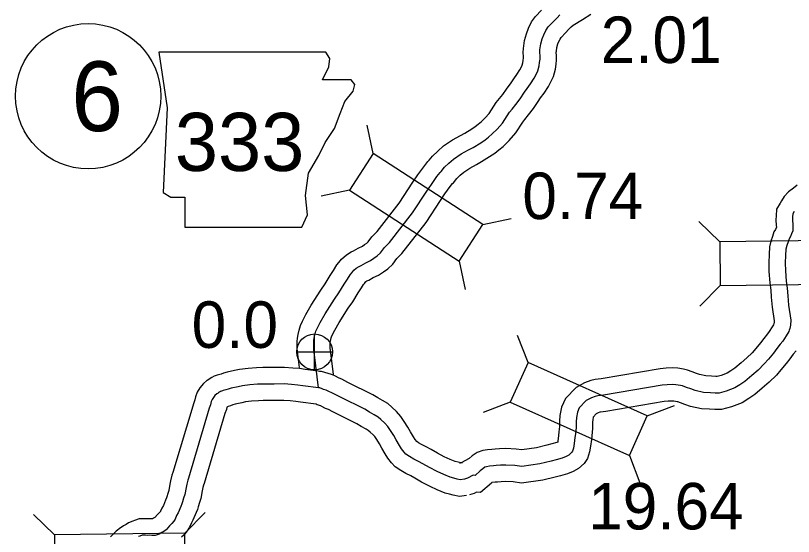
# Model space of a CAD drawing. Extents: x -83719 to 153526, y -11835 to 11446.
# Drawn here: x 14040.3 to 14276.1, y -2338.3 to -2180.5 of the extents above; entities that cross this region are included whole.
import ezdxf

# ---------------------------------------------------------------- set-up
doc = ezdxf.new("R2010")
doc.units = 0
for name, color, linetype in [('Level 10', 7, 'Continuous'), ('Level 11', 7, 'Continuous'), ('Level 20', 7, 'Continuous'), ('Level 21', 7, 'Continuous'), ('Level 25', 7, 'Continuous'), ('Level 26', 7, 'Continuous'), ('Level 27', 7, 'Continuous'), ('Level 58', 7, 'Continuous'), ('Level 59', 7, 'Continuous')]:
    doc.layers.add(name, color=color, linetype=linetype)

msp = doc.modelspace()

# ---------------------------------------------------------------- linework, layer by layer
at = {"layer": 'Level 10'}
for points in [[(14126.39, -2287.2), (14126.01, -2283.96), (14125.78, -2282.28), (14125.71, -2281.26), (14125.69, -2279.29), (14125.75, -2278.31), (14125.98, -2277.12), (14126.27, -2275.84), (14126.64, -2274.4), (14127.27, -2273.09), (14128.31, -2271.06), (14129.93, -2268.31), (14132.84, -2263.71), (14134.17, -2261.78), (14135.72, -2259.28), (14136.66, -2257.77), (14137.75, -2256.01), (14138.34, -2255.35), (14139.12, -2254.29), (14140.65, -2252.98), (14142.06, -2252.11), (14142.79, -2251.77), (14144.16, -2250.98), (14145.46, -2250.39), (14146.14, -2249.94), (14146.8, -2249.47), (14147.22, -2249.08), (14148.34, -2247.57), (14149.93, -2245.98), (14156.61, -2237.42), (14160.79, -2230.97), (14162.3, -2228.78), (14164.04, -2226.36), (14165.29, -2224.72), (14165.72, -2224.33), (14166.7, -2223.12), (14168.28, -2221.59), (14170.04, -2220.03), (14172.78, -2218.2), (14175.17, -2216.88), (14176.48, -2216.14), (14178.63, -2214.84), (14179.68, -2214.14), (14180.55, -2213.44), (14181.53, -2212.65), (14182.69, -2211.55), (14183.84, -2210.17), (14185.98, -2206.86), (14186.97, -2205.68), (14187.98, -2204.42), (14189.18, -2202.85), (14190.51, -2200.91), (14191.31, -2199.73), (14192.31, -2198.37), (14193.2, -2197.03), (14193.7, -2196.05), (14193.93, -2195.54), (14194.13, -2194.85), (14194.2, -2194.15), (14194.3, -2193.34), (14194.31, -2192.98), (14194.23, -2191.77), (14194.27, -2190.48), (14194.6, -2188.09), (14195.2, -2186.03), (14195.81, -2184.35), (14196.76, -2182.49), (14197.93, -2180.81), (14199.71, -2178.95)], [(14136.69, -2289.29), (14135.93, -2282.68), (14135.73, -2281.28), (14135.71, -2280.9), (14135.7, -2279.56), (14135.77, -2279.16), (14136, -2278.16), (14136.07, -2277.85), (14136.22, -2277.55), (14137.08, -2275.88), (14138.46, -2273.52), (14141.18, -2269.22), (14142.54, -2267.25), (14144.2, -2264.56), (14145.16, -2263.05), (14145.77, -2262.05), (14146.1, -2261.68), (14146.51, -2261.13), (14146.56, -2261.08), (14146.81, -2260.93), (14147.4, -2260.65), (14148.75, -2259.88), (14150.3, -2259.17), (14151.8, -2258.19), (14153.13, -2257.23), (14154.69, -2255.8), (14155.93, -2254.13), (14157.44, -2252.61), (14164.76, -2243.23), (14169.1, -2236.54), (14170.47, -2234.55), (14172.08, -2232.32), (14172.73, -2231.46), (14173.03, -2231.18), (14174.09, -2229.89), (14175.08, -2228.92), (14176.16, -2227.97), (14177.99, -2226.74), (14180.04, -2225.61), (14181.51, -2224.78), (14183.99, -2223.28), (14185.6, -2222.21), (14186.84, -2221.22), (14188.11, -2220.18), (14189.98, -2218.43), (14191.92, -2216.1), (14194.04, -2212.81), (14194.7, -2212.03), (14195.85, -2210.59), (14197.28, -2208.72), (14198.77, -2206.55), (14199.48, -2205.51), (14200.51, -2204.1), (14201.85, -2202.07), (14202.72, -2200.37), (14203.34, -2198.99), (14203.98, -2196.8), (14204.14, -2195.29), (14204.28, -2194.09), (14204.32, -2192.78), (14204.24, -2191.59), (14204.25, -2191.33), (14204.41, -2190.18), (14204.71, -2189.14), (14205, -2188.35), (14205.36, -2187.65), (14205.69, -2187.17), (14207.01, -2185.79), (14208.02, -2184.69), (14208.76, -2183.99), (14209.36, -2183.44), (14212.19, -2181.71), (14214.69, -2180.17)], [(14277.22, -2231.9), (14276.09, -2232.84), (14274.6, -2233.91), (14273.33, -2235.35), (14272.46, -2236.66), (14272.05, -2237.34), (14271.01, -2239.15), (14270.88, -2241.25), (14270.81, -2242.45), (14270.91, -2244.14), (14270.93, -2244.65), (14270.69, -2245.3), (14270.22, -2246.06), (14269.76, -2247.47), (14269.25, -2248.86), (14268.89, -2250.61), (14268.71, -2252.91), (14268.63, -2255.37), (14268.67, -2258.04), (14268.93, -2261.53), (14269.22, -2263.68), (14269.4, -2265.89), (14269.65, -2268.9), (14270.29, -2273.04), (14270.26, -2273.59), (14270.19, -2273.85), (14270.05, -2274.25), (14269.67, -2274.84), (14268.79, -2276.23), (14268.2, -2276.94), (14267.11, -2278.38), (14266.11, -2279.66), (14264.68, -2281.42), (14263.59, -2282.69), (14262.03, -2284.26), (14260.24, -2285.75), (14258.33, -2287.37), (14257.11, -2288.19), (14256.05, -2288.85), (14254.2, -2289.58), (14252.95, -2289.9), (14252.6, -2289.91), (14251.32, -2289.8), (14249.53, -2289.71), (14247.68, -2289.32), (14246.69, -2288.97), (14245.4, -2288.48), (14243.97, -2287.96), (14242.83, -2287.68), (14241.07, -2287.4), (14239.4, -2287.27), (14237.52, -2287.38), (14235.67, -2287.52), (14217.8, -2290.58), (14216.03, -2290.81), (14214.7, -2291.06), (14212.76, -2291.78), (14210.21, -2293.18), (14207, -2296.52), (14205.82, -2299.17), (14205.35, -2301.71), (14205.23, -2303.44), (14205.25, -2305.03), (14205.04, -2306.64), (14204.92, -2307.74), (14204.69, -2309.48), (14204.65, -2309.77), (14204.35, -2309.89), (14202.92, -2310.29), (14201.4, -2310.69), (14198.26, -2311.46), (14193.76, -2312.09), (14192.1, -2311.84), (14188.95, -2311.72), (14187.06, -2311.78), (14185.66, -2311.88), (14184.64, -2311.96), (14183.36, -2312.12), (14181.98, -2312.29), (14180.28, -2312.85), (14178.75, -2313.92), (14177.86, -2314.75), (14175.4, -2316.05), (14174.84, -2316.23)], [(14276.9, -2282.11), (14276.04, -2283.15), (14275.04, -2284.48), (14273.93, -2285.89), (14272.34, -2287.84), (14270.93, -2289.48), (14268.8, -2291.63), (14266.68, -2293.39), (14264.37, -2295.36), (14262.55, -2296.58), (14260.56, -2297.83), (14257.3, -2299.1), (14254.29, -2299.89), (14252.24, -2299.91), (14250.65, -2299.78), (14248.23, -2299.66), (14244.93, -2298.97), (14243.24, -2298.35), (14241.92, -2297.86), (14241.07, -2297.54), (14240.88, -2297.5), (14239.9, -2297.34), (14239.29, -2297.3), (14238.17, -2297.36), (14236.89, -2297.45), (14219.28, -2300.48), (14217.58, -2300.69), (14217.39, -2300.73), (14216.94, -2300.9), (14216.36, -2301.21), (14215.43, -2302.18), (14215.28, -2302.98), (14215.23, -2303.72), (14215.25, -2305.61), (14214.97, -2307.82), (14214.85, -2308.93), (14214.59, -2310.93), (14214.3, -2312.69), (14213.69, -2314.67), (14212.67, -2316.18), (14210.99, -2317.76), (14209.37, -2318.63), (14207.63, -2319.36), (14205.53, -2319.94), (14203.86, -2320.38), (14200.15, -2321.29), (14193.73, -2322.19), (14191.18, -2321.82), (14188.92, -2321.73), (14187.54, -2321.77), (14186.42, -2321.85), (14185.7, -2321.91), (14184.72, -2322.03), (14184.54, -2322.2), (14181.29, -2325.03), (14180.03, -2324.91), (14179.29, -2325.3), (14177.92, -2325.74)], [(14175.8, -2316.02), (14175.32, -2316.07), (14174.45, -2315.81), (14173.61, -2315.62), (14172.09, -2314.99), (14170.28, -2314.19), (14168.19, -2313.1), (14166.27, -2312.01), (14164.82, -2311.17), (14163.35, -2310.46), (14162.42, -2309.92), (14161.95, -2309.6), (14161.92, -2309.56), (14161.42, -2308.93), (14160.98, -2308.2), (14160.07, -2306.65), (14159.27, -2305.19), (14158.16, -2303.46), (14157.15, -2301.98), (14155.81, -2300.43), (14154.4, -2299.21), (14153.16, -2298.09), (14151.54, -2297.16), (14150.16, -2296.38), (14148.61, -2295.42), (14141.06, -2291.65), (14139.25, -2290.7), (14138.39, -2290.38), (14137.09, -2289.7), (14136.05, -2289.31), (14133.03, -2288.38), (14132.45, -2288.35)], [(14176.96, -2325.95), (14174.92, -2326.19), (14172.95, -2325.8), (14171.89, -2325.49), (14170.53, -2325.17), (14168.16, -2324.18), (14165.95, -2323.21), (14163.4, -2321.88), (14161.3, -2320.68), (14160.13, -2320.01), (14158.64, -2319.29), (14157.09, -2318.38), (14155.34, -2317.19), (14154.29, -2316.03), (14153.16, -2314.61), (14152.37, -2313.28), (14151.38, -2311.58), (14150.68, -2310.32), (14149.82, -2308.99), (14149.2, -2308.08), (14148.71, -2307.51), (14147.77, -2306.69), (14147.25, -2306.23), (14146.59, -2305.84), (14145.08, -2304.99), (14143.75, -2304.17), (14136.53, -2300.56), (14135.19, -2299.86), (14134.3, -2299.53), (14132.99, -2298.84), (14132.82, -2298.78), (14131.7, -2298.44), (14131.47, -2298.3)]]:
    msp.add_lwpolyline(points, dxfattribs=at)
at = {"layer": 'Level 11'}
for points in [[(14132.81, -2288.38), (14128.1, -2287.73), (14126.42, -2287.5), (14124.37, -2287.31), (14121.88, -2287.11), (14118.67, -2287.18), (14115.28, -2287.15), (14113.38, -2287.21), (14110.84, -2287.43), (14108.22, -2287.73), (14106.69, -2288.1), (14104.47, -2288.58), (14103.4, -2288.88), (14102.6, -2289.13), (14101.88, -2289.33), (14101.4, -2289.48), (14100.56, -2289.81), (14099.79, -2290.13), (14098.37, -2291.05), (14098.24, -2291.22), (14097.24, -2292.01), (14096.16, -2293.34), (14095.4, -2294.62), (14094.87, -2296), (14094.64, -2296.94), (14094.31, -2297.82), (14088.03, -2318.97), (14087.71, -2319.75), (14087.32, -2321.47), (14087.12, -2322.5), (14086.73, -2324.4), (14086.45, -2325.32), (14086.17, -2326.36), (14086.06, -2326.66), (14085.79, -2327.37), (14085.12, -2328.95), (14084.68, -2329.73), (14084.28, -2330.64), (14084.22, -2330.72), (14083.96, -2331.06), (14083.3, -2331.68), (14082.56, -2332.58), (14082.51, -2332.61), (14082.18, -2332.78), (14081.78, -2333.03), (14081.7, -2333.03), (14081.06, -2332.98), (14080.34, -2332.99), (14079.87, -2332.96), (14079.16, -2332.97), (14077.78, -2332.98), (14076.4, -2333.48), (14075.82, -2333.67), (14074.59, -2334.2), (14073.86, -2334.68), (14073.02, -2335.15), (14071.71, -2336.02), (14071.23, -2336.44), (14070.78, -2336.75), (14070.04, -2337.51), (14069.12, -2338.45)], [(14131.44, -2298.29), (14126.73, -2297.64), (14125.27, -2297.44), (14123.51, -2297.27), (14121.59, -2297.12), (14118.74, -2297.18), (14115.39, -2297.16), (14113.95, -2297.2), (14111.83, -2297.38), (14109.99, -2297.59), (14108.92, -2297.85), (14106.88, -2298.29), (14106.22, -2298.48), (14105.43, -2298.72), (14104.73, -2298.92), (14104.4, -2299.13), (14104.22, -2299.9), (14103.78, -2301.04), (14097.48, -2322.28), (14097.28, -2322.78), (14097.1, -2323.54), (14096.92, -2324.46), (14096.43, -2326.85), (14096.07, -2328.07), (14095.71, -2329.38), (14095.43, -2330.16), (14095.06, -2331.12), (14094.1, -2333.38), (14093.63, -2334.21), (14093.05, -2335.52), (14092.32, -2336.58), (14091.4, -2337.79), (14090.61, -2338.53)]]:
    msp.add_lwpolyline(points, dxfattribs=at)
at = {"layer": 'Level 20'}
for p, q in [((14148.76, -2222.32), (14146.93, -2213.71)), ((14141.58, -2233.39), (14132.97, -2235.23)), ((14181.99, -2243.86), (14190.59, -2242.03)), ((14253.76, -2249.09), (14247.46, -2242.94)), ((14174.81, -2254.94), (14176.64, -2263.54)), ((14253.91, -2262.29), (14247.77, -2268.58)), ((14195.66, -2285.63), (14192.51, -2277.41)), ((14190.28, -2297.68), (14182.06, -2300.83)), ((14231.82, -2301.77), (14240.04, -2298.62)), ((14226.44, -2313.82), (14229.58, -2322.04)), ((14052.08, -2337.8), (14045.78, -2331.65)), ((14091.67, -2337.33), (14097.82, -2331.04))]:
    msp.add_line(p, q, dxfattribs=at)
for points in [[(14181.99, -2243.86), (14148.76, -2222.32), (14141.58, -2233.39), (14174.81, -2254.94)], [(14253.91, -2262.29), (14293.51, -2261.82), (14293.36, -2248.62), (14253.76, -2249.09)], [(14190.28, -2297.68), (14226.44, -2313.82), (14231.82, -2301.77), (14195.66, -2285.63)], [(14052.23, -2351), (14091.83, -2350.53), (14091.67, -2337.33), (14052.08, -2337.8)]]:
    msp.add_lwpolyline(points, close=True, dxfattribs=at)
at = {"layer": 'Level 21'}
msp.add_lwpolyline([(14083.7, -2191.6), (14086.24, -2208.52), (14085.11, -2234.17), (14087.37, -2235.58), (14091.6, -2235.58), (14091.6, -2244.61), (14127.12, -2244.61), (14128.82, -2240.94), (14128.25, -2235.02), (14129.1, -2228.25), (14132.2, -2222.9), (14134.17, -2218.95), (14136.99, -2214.72), (14138.69, -2210.21), (14140.1, -2206.54), (14142.63, -2203.44), (14143.2, -2201.47), (14142.07, -2200.06), (14133.33, -2200.06), (14135.3, -2196.11), (14135.58, -2193.57), (14134.41, -2191.62)], close=True, dxfattribs=at)
at = {"layer": 'Level 26'}
for p, q in [((14130.96, -2287.83), (14130.96, -2277)), ((14125.54, -2282.42), (14136.38, -2282.42))]:
    msp.add_line(p, q, dxfattribs=at)
msp.add_circle((14130.96, -2282.42), 5.42, dxfattribs=at)
at = {"layer": 'Level 27'}
msp.add_circle((14062.32, -2204.98), 22, dxfattribs=at)
at = {"layer": 'Level 59'}
for points in [[(14132.12, -2293.34), (14130.97, -2283.32), (14130.75, -2281.78), (14130.71, -2281.08), (14130.69, -2279.41), (14130.72, -2278.94), (14130.88, -2278.14), (14131.13, -2277), (14131.35, -2276.13), (14131.75, -2275.32), (14132.69, -2273.47), (14134.2, -2270.91), (14137.01, -2266.47), (14138.36, -2264.51), (14139.96, -2261.92), (14140.91, -2260.41), (14141.76, -2259.03), (14142.22, -2258.52), (14142.81, -2257.71), (14143.6, -2257.03), (14144.43, -2256.52), (14145.1, -2256.21), (14146.45, -2255.43), (14147.88, -2254.78), (14148.97, -2254.06), (14149.96, -2253.35), (14150.95, -2252.44), (14152.14, -2250.85), (14153.69, -2249.29), (14160.68, -2240.32), (14164.94, -2233.76), (14166.39, -2231.67), (14168.06, -2229.34), (14169.01, -2228.09), (14169.38, -2227.75), (14170.39, -2226.51), (14171.68, -2225.25), (14173.1, -2224), (14175.38, -2222.47), (14177.6, -2221.24), (14179, -2220.46), (14181.31, -2219.06), (14182.64, -2218.18), (14183.7, -2217.33), (14184.82, -2216.41), (14186.34, -2214.99), (14187.88, -2213.13), (14190.01, -2209.83), (14190.83, -2208.86), (14191.92, -2207.51), (14193.23, -2205.79), (14194.64, -2203.73), (14195.4, -2202.62), (14196.41, -2201.24), (14197.53, -2199.55), (14198.21, -2198.21), (14198.63, -2197.27), (14199.05, -2195.82), (14199.17, -2194.72), (14199.29, -2193.71), (14199.32, -2192.88), (14199.24, -2191.68), (14199.26, -2190.91), (14199.51, -2189.13), (14199.95, -2187.59), (14200.41, -2186.35), (14201.06, -2185.07), (14201.81, -2183.99), (14203.36, -2182.37), (14204.45, -2181.19), (14205.34, -2180.34)], [(14276.35, -2239.88), (14275.93, -2240.62), (14275.87, -2241.56), (14275.82, -2242.46), (14275.9, -2243.9), (14275.95, -2245.13), (14275.96, -2245.73), (14275.5, -2246.71), (14275.21, -2247.51), (14274.78, -2248.19), (14274.49, -2249.09), (14274.07, -2250.23), (14273.85, -2251.31), (14273.71, -2253.18), (14273.63, -2255.42), (14273.66, -2257.83), (14273.9, -2261), (14274.19, -2263.14), (14274.39, -2265.48), (14274.62, -2268.31), (14275.31, -2272.79), (14275.23, -2274.36), (14274.97, -2275.33), (14274.78, -2275.87), (14274.68, -2276.27), (14273.9, -2277.52), (14272.85, -2279.17), (14272.12, -2280.04), (14271.07, -2281.43), (14270.02, -2282.78), (14268.51, -2284.63), (14267.26, -2286.08), (14265.41, -2287.94), (14263.46, -2289.57), (14261.35, -2291.37), (14259.83, -2292.39), (14258.31, -2293.34), (14255.75, -2294.34), (14253.62, -2294.9), (14252.42, -2294.91), (14250.98, -2294.79), (14248.88, -2294.68), (14246.31, -2294.14), (14244.97, -2293.66), (14243.66, -2293.17), (14242.52, -2292.75), (14241.85, -2292.59), (14240.48, -2292.37), (14239.35, -2292.28), (14237.85, -2292.37), (14236.28, -2292.49), (14218.54, -2295.53), (14216.81, -2295.75), (14216.04, -2295.89), (14214.85, -2296.34), (14213.29, -2297.19), (14211.21, -2299.36), (14210.63, -2300.67), (14210.31, -2302.34), (14210.23, -2303.58), (14210.25, -2305.32), (14210, -2307.23), (14209.88, -2308.33), (14209.64, -2310.21), (14209.42, -2311.55), (14209.13, -2312.49), (14208.84, -2312.92), (14208.05, -2313.67), (14207.22, -2314.11), (14205.99, -2314.63), (14204.23, -2315.12), (14202.63, -2315.54), (14199.21, -2316.38), (14193.74, -2317.14), (14191.64, -2316.83), (14188.94, -2316.73), (14187.3, -2316.78), (14186.04, -2316.86), (14185.17, -2316.94), (14183.97, -2317.08), (14183.07, -2317.2), (14182.54, -2317.37), (14181.91, -2317.81), (14181.19, -2318.49), (14179.63, -2319.84), (14179.03, -2319.78), (14177.34, -2320.67), (14176.38, -2320.98)], [(14132.12, -2293.34), (14127.41, -2292.69), (14125.84, -2292.47), (14123.94, -2292.29), (14121.74, -2292.12), (14118.7, -2292.18), (14115.33, -2292.16), (14113.67, -2292.21), (14111.33, -2292.4), (14109.1, -2292.66), (14107.81, -2292.98), (14105.68, -2293.44), (14104.81, -2293.68), (14104.01, -2293.92), (14103.28, -2294.13), (14103.05, -2294.2), (14102.45, -2294.44), (14102.12, -2294.58), (14101.86, -2294.75), (14101.76, -2294.88), (14101.49, -2295.05), (14101.33, -2295.16), (14100.77, -2295.6), (14100.27, -2296.2), (14099.91, -2296.81), (14099.65, -2297.48), (14099.43, -2298.42), (14099.04, -2299.43), (14092.76, -2320.63), (14092.5, -2321.27), (14092.21, -2322.51), (14092.02, -2323.48), (14091.58, -2325.62), (14091.26, -2326.7), (14090.94, -2327.87), (14090.75, -2328.41), (14090.42, -2329.25), (14089.61, -2331.16), (14089.15, -2331.97), (14088.67, -2333.08), (14088.27, -2333.65), (14087.68, -2334.43), (14086.96, -2335.1), (14085.94, -2336.35), (14085.67, -2336.56), (14084.91, -2337), (14084.64, -2337.14), (14083.82, -2337.65), (14083.22, -2337.85), (14082.59, -2337.99), (14081.62, -2338.04), (14080.89, -2337.98), (14080.22, -2337.99), (14079.75, -2337.96), (14079.22, -2337.97), (14078.68, -2337.97), (14078.02, -2338.21), (14077.59, -2338.35)], [(14176.38, -2320.98), (14175.11, -2321.13), (14174.14, -2320.94), (14173.17, -2320.65), (14172.07, -2320.4), (14170.13, -2319.58), (14168.11, -2318.7), (14165.8, -2317.49), (14163.78, -2316.34), (14162.47, -2315.59), (14161, -2314.87), (14159.75, -2314.15), (14158.64, -2313.39), (14158.1, -2312.8), (14157.29, -2311.77), (14156.68, -2310.74), (14155.73, -2309.11), (14154.98, -2307.75), (14153.99, -2306.23), (14153.18, -2305.03), (14152.26, -2303.97), (14151.08, -2302.95), (14150.21, -2302.16), (14149.07, -2301.5), (14147.62, -2300.68), (14146.18, -2299.8), (14138.8, -2296.1), (14137.22, -2295.28), (14136.35, -2294.96), (14135.04, -2294.27), (14134.43, -2294.04), (14133.7, -2293.82), (14133.3, -2293.59), (14132.56, -2293.36), (14132.12, -2293.34)]]:
    msp.add_lwpolyline(points, dxfattribs=at)

# ---------------------------------------------------------------- texts
at = {"layer": 'Level 21'}
msp.add_text('333', height=17.6, dxfattribs=at).set_placement((14088.59, -2227.61))
at = {"layer": 'Level 25'}
for s, p in [('2.01', (14217.7, -2194.91)), ('0.0', (14093.7, -2281.21))]:
    msp.add_text(s, height=14.08, dxfattribs=at).set_placement(p)
at = {"layer": 'Level 27'}
msp.add_text('6', height=21.12, dxfattribs=at).set_placement((14057.2, -2215.54))
at = {"layer": 'Level 58'}
for s, p in [('0.74', (14193.94, -2242.19)), ('19.64', (14213.9, -2336.2))]:
    msp.add_text(s, height=14.08, dxfattribs=at).set_placement(p)

doc.saveas('drawing.dxf')
